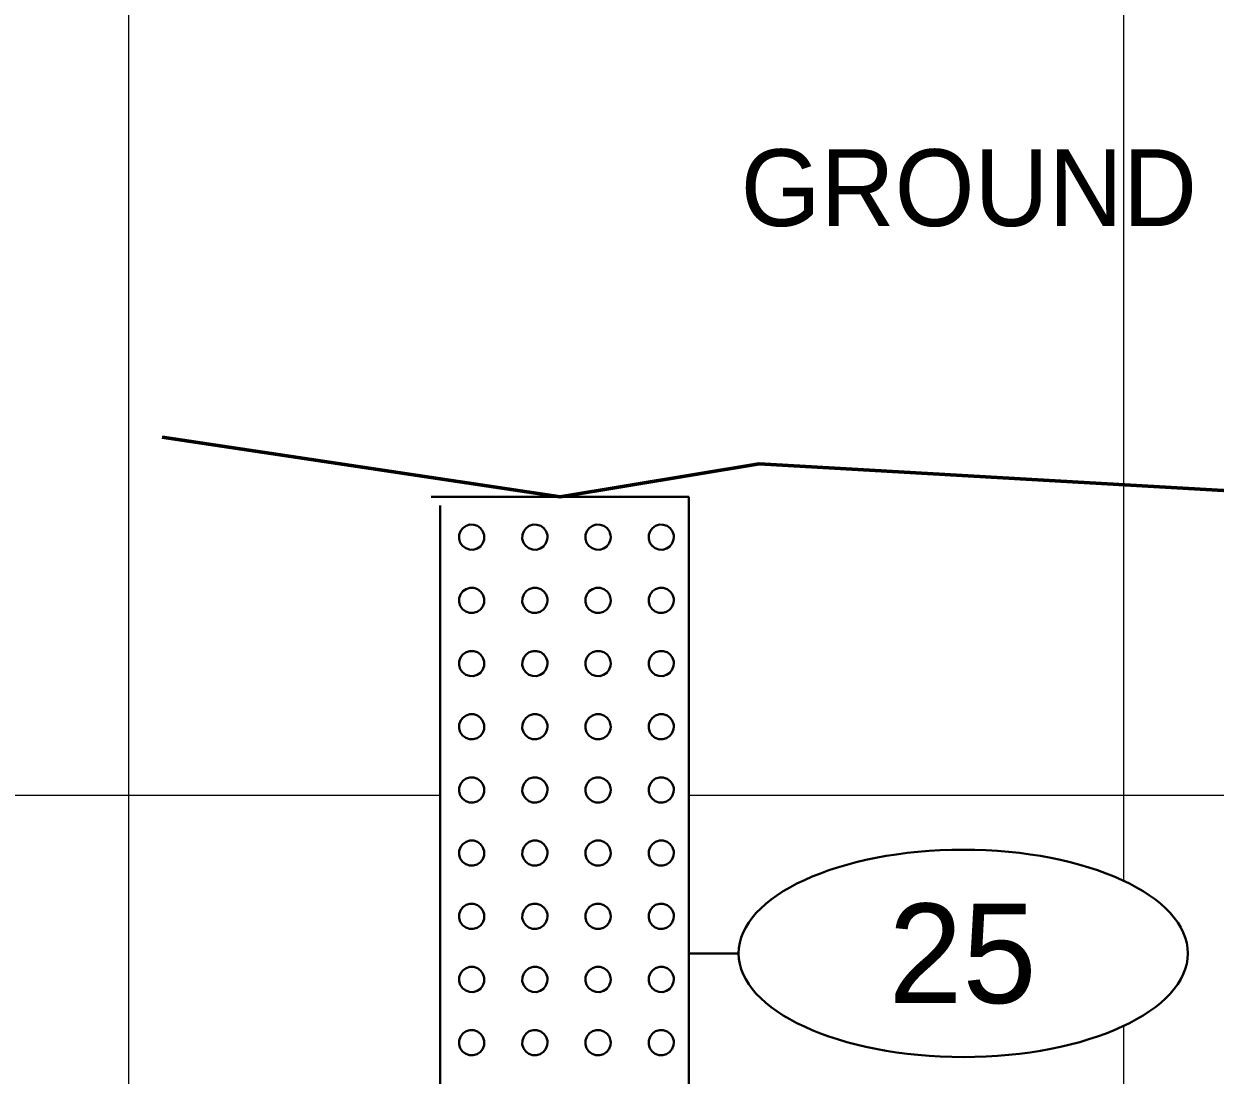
# Model space of a CAD drawing. Extents: x -76 to 974, y -1080 to -735.
# Drawn here: x 602.99 to 614.96, y -934.9 to -924.34 of the extents above; entities that cross this region are included whole.
import ezdxf
from ezdxf.enums import TextEntityAlignment as Align

# ---------------------------------------------------------------- set-up
doc = ezdxf.new("R2010")
doc.units = 0
doc.header["$LTSCALE"] = 0.36
doc.linetypes.add('LONG_DASHED', pattern=[7.5, 6, -1.5])
for name, color, linetype, lineweight in [('27', 7, 'Continuous', 40), ('28', 7, 'LONG_DASHED', 60), ('7', 7, 'Continuous', 13)]:
    doc.layers.add(name, color=color, linetype=linetype, lineweight=lineweight)

msp = doc.modelspace()

# ---------------------------------------------------------------- linework, layer by layer
at = {"layer": '27'}
for p, q in [((607.0849, -929.09), (609.6738, -929.09)), ((609.6738, -941.1789), (609.6738, -929.09)), ((607.1738, -929.1789), (607.1738, -941.1789)), ((610.1738, -933.6789), (609.6738, -933.6789))]:
    msp.add_line(p, q, dxfattribs=at)
for points in [[(607.6184, -929.4964), (607.6168, -929.4766), (607.6047, -929.439), (607.5815, -929.4069), (607.5497, -929.3835), (607.5121, -929.371), (607.4726, -929.3707), (607.4348, -929.3825), (607.4025, -929.4054), (607.3788, -929.437), (607.366, -929.4745), (607.3653, -929.514), (607.3768, -929.5518), (607.3994, -929.5843), (607.4309, -929.6083), (607.4682, -929.6214), (607.5077, -929.6225), (607.5457, -929.6113), (607.5784, -929.589), (607.6026, -929.5578), (607.6161, -929.5206)], [(608.2534, -929.4964), (608.2518, -929.4766), (608.2397, -929.439), (608.2165, -929.4069), (608.1847, -929.3835), (608.1471, -929.371), (608.1076, -929.3707), (608.0698, -929.3825), (608.0375, -929.4054), (608.0138, -929.437), (608.001, -929.4745), (608.0003, -929.514), (608.0118, -929.5518), (608.0344, -929.5843), (608.0659, -929.6083), (608.1032, -929.6214), (608.1427, -929.6225), (608.1807, -929.6113), (608.2134, -929.589), (608.2376, -929.5578), (608.2511, -929.5206)], [(608.8884, -929.4964), (608.8868, -929.4766), (608.8747, -929.439), (608.8515, -929.4069), (608.8197, -929.3835), (608.7821, -929.371), (608.7426, -929.3707), (608.7048, -929.3825), (608.6725, -929.4054), (608.6488, -929.437), (608.636, -929.4745), (608.6353, -929.514), (608.6468, -929.5518), (608.6694, -929.5843), (608.7009, -929.6083), (608.7382, -929.6214), (608.7777, -929.6225), (608.8157, -929.6113), (608.8484, -929.589), (608.8726, -929.5578), (608.8861, -929.5206)], [(609.5234, -929.4964), (609.5218, -929.4766), (609.5097, -929.439), (609.4865, -929.4069), (609.4547, -929.3835), (609.4171, -929.371), (609.3776, -929.3707), (609.3398, -929.3825), (609.3075, -929.4054), (609.2838, -929.437), (609.271, -929.4745), (609.2703, -929.514), (609.2818, -929.5518), (609.3044, -929.5843), (609.3359, -929.6083), (609.3732, -929.6214), (609.4127, -929.6225), (609.4507, -929.6113), (609.4834, -929.589), (609.5076, -929.5578), (609.5211, -929.5206)], [(607.6184, -930.1314), (607.6168, -930.1116), (607.6047, -930.074), (607.5815, -930.0419), (607.5497, -930.0185), (607.5121, -930.006), (607.4726, -930.0057), (607.4348, -930.0175), (607.4025, -930.0404), (607.3788, -930.072), (607.366, -930.1095), (607.3653, -930.149), (607.3768, -930.1868), (607.3994, -930.2193), (607.4309, -930.2433), (607.4682, -930.2564), (607.5077, -930.2575), (607.5457, -930.2463), (607.5784, -930.224), (607.6026, -930.1928), (607.6161, -930.1556)], [(608.2534, -930.1314), (608.2518, -930.1116), (608.2397, -930.074), (608.2165, -930.0419), (608.1847, -930.0185), (608.1471, -930.006), (608.1076, -930.0057), (608.0698, -930.0175), (608.0375, -930.0404), (608.0138, -930.072), (608.001, -930.1095), (608.0003, -930.149), (608.0118, -930.1868), (608.0344, -930.2193), (608.0659, -930.2433), (608.1032, -930.2564), (608.1427, -930.2575), (608.1807, -930.2463), (608.2134, -930.224), (608.2376, -930.1928), (608.2511, -930.1556)], [(608.8884, -930.1314), (608.8868, -930.1116), (608.8747, -930.074), (608.8515, -930.0419), (608.8197, -930.0185), (608.7821, -930.006), (608.7426, -930.0057), (608.7048, -930.0175), (608.6725, -930.0404), (608.6488, -930.072), (608.636, -930.1095), (608.6353, -930.149), (608.6468, -930.1868), (608.6694, -930.2193), (608.7009, -930.2433), (608.7382, -930.2564), (608.7777, -930.2575), (608.8157, -930.2463), (608.8484, -930.224), (608.8726, -930.1928), (608.8861, -930.1556)], [(609.5234, -930.1314), (609.5218, -930.1116), (609.5097, -930.074), (609.4865, -930.0419), (609.4547, -930.0185), (609.4171, -930.006), (609.3776, -930.0057), (609.3398, -930.0175), (609.3075, -930.0404), (609.2838, -930.072), (609.271, -930.1095), (609.2703, -930.149), (609.2818, -930.1868), (609.3044, -930.2193), (609.3359, -930.2433), (609.3732, -930.2564), (609.4127, -930.2575), (609.4507, -930.2463), (609.4834, -930.224), (609.5076, -930.1928), (609.5211, -930.1556)], [(607.6184, -930.7664), (607.6168, -930.7466), (607.6047, -930.709), (607.5815, -930.6769), (607.5497, -930.6535), (607.5121, -930.641), (607.4726, -930.6407), (607.4348, -930.6525), (607.4025, -930.6754), (607.3788, -930.707), (607.366, -930.7445), (607.3653, -930.784), (607.3768, -930.8218), (607.3994, -930.8543), (607.4309, -930.8783), (607.4682, -930.8914), (607.5077, -930.8925), (607.5457, -930.8813), (607.5784, -930.859), (607.6026, -930.8278), (607.6161, -930.7906)], [(608.2534, -930.7664), (608.2518, -930.7466), (608.2397, -930.709), (608.2165, -930.6769), (608.1847, -930.6535), (608.1471, -930.641), (608.1076, -930.6407), (608.0698, -930.6525), (608.0375, -930.6754), (608.0138, -930.707), (608.001, -930.7445), (608.0003, -930.784), (608.0118, -930.8218), (608.0344, -930.8543), (608.0659, -930.8783), (608.1032, -930.8914), (608.1427, -930.8925), (608.1807, -930.8813), (608.2134, -930.859), (608.2376, -930.8278), (608.2511, -930.7906)], [(608.8884, -930.7664), (608.8868, -930.7466), (608.8747, -930.709), (608.8515, -930.6769), (608.8197, -930.6535), (608.7821, -930.641), (608.7426, -930.6407), (608.7048, -930.6525), (608.6725, -930.6754), (608.6488, -930.707), (608.636, -930.7445), (608.6353, -930.784), (608.6468, -930.8218), (608.6694, -930.8543), (608.7009, -930.8783), (608.7382, -930.8914), (608.7777, -930.8925), (608.8157, -930.8813), (608.8484, -930.859), (608.8726, -930.8278), (608.8861, -930.7906)], [(609.5234, -930.7664), (609.5218, -930.7466), (609.5097, -930.709), (609.4865, -930.6769), (609.4547, -930.6535), (609.4171, -930.641), (609.3776, -930.6407), (609.3398, -930.6525), (609.3075, -930.6754), (609.2838, -930.707), (609.271, -930.7445), (609.2703, -930.784), (609.2818, -930.8218), (609.3044, -930.8543), (609.3359, -930.8783), (609.3732, -930.8914), (609.4127, -930.8925), (609.4507, -930.8813), (609.4834, -930.859), (609.5076, -930.8278), (609.5211, -930.7906)], [(607.6184, -931.4014), (607.6168, -931.3816), (607.6047, -931.344), (607.5815, -931.3119), (607.5497, -931.2885), (607.5121, -931.276), (607.4726, -931.2757), (607.4348, -931.2875), (607.4025, -931.3104), (607.3788, -931.342), (607.366, -931.3795), (607.3653, -931.419), (607.3768, -931.4568), (607.3994, -931.4893), (607.4309, -931.5133), (607.4682, -931.5264), (607.5077, -931.5275), (607.5457, -931.5163), (607.5784, -931.494), (607.6026, -931.4628), (607.6161, -931.4256)], [(608.2534, -931.4014), (608.2518, -931.3816), (608.2397, -931.344), (608.2165, -931.3119), (608.1847, -931.2885), (608.1471, -931.276), (608.1076, -931.2757), (608.0698, -931.2875), (608.0375, -931.3104), (608.0138, -931.342), (608.001, -931.3795), (608.0003, -931.419), (608.0118, -931.4568), (608.0344, -931.4893), (608.0659, -931.5133), (608.1032, -931.5264), (608.1427, -931.5275), (608.1807, -931.5163), (608.2134, -931.494), (608.2376, -931.4628), (608.2511, -931.4256)], [(608.8884, -931.4014), (608.8868, -931.3816), (608.8747, -931.344), (608.8515, -931.3119), (608.8197, -931.2885), (608.7821, -931.276), (608.7426, -931.2757), (608.7048, -931.2875), (608.6725, -931.3104), (608.6488, -931.342), (608.636, -931.3795), (608.6353, -931.419), (608.6468, -931.4568), (608.6694, -931.4893), (608.7009, -931.5133), (608.7382, -931.5264), (608.7777, -931.5275), (608.8157, -931.5163), (608.8484, -931.494), (608.8726, -931.4628), (608.8861, -931.4256)], [(609.5234, -931.4014), (609.5218, -931.3816), (609.5097, -931.344), (609.4865, -931.3119), (609.4547, -931.2885), (609.4171, -931.276), (609.3776, -931.2757), (609.3398, -931.2875), (609.3075, -931.3104), (609.2838, -931.342), (609.271, -931.3795), (609.2703, -931.419), (609.2818, -931.4568), (609.3044, -931.4893), (609.3359, -931.5133), (609.3732, -931.5264), (609.4127, -931.5275), (609.4507, -931.5163), (609.4834, -931.494), (609.5076, -931.4628), (609.5211, -931.4256)], [(607.6184, -932.0364), (607.6168, -932.0166), (607.6047, -931.979), (607.5815, -931.9469), (607.5497, -931.9235), (607.5121, -931.911), (607.4726, -931.9107), (607.4348, -931.9225), (607.4025, -931.9454), (607.3788, -931.977), (607.366, -932.0145), (607.3653, -932.054), (607.3768, -932.0918), (607.3994, -932.1243), (607.4309, -932.1483), (607.4682, -932.1614), (607.5077, -932.1625), (607.5457, -932.1513), (607.5784, -932.129), (607.6026, -932.0978), (607.6161, -932.0606)], [(608.2534, -932.0364), (608.2518, -932.0166), (608.2397, -931.979), (608.2165, -931.9469), (608.1847, -931.9235), (608.1471, -931.911), (608.1076, -931.9107), (608.0698, -931.9225), (608.0375, -931.9454), (608.0138, -931.977), (608.001, -932.0145), (608.0003, -932.054), (608.0118, -932.0918), (608.0344, -932.1243), (608.0659, -932.1483), (608.1032, -932.1614), (608.1427, -932.1625), (608.1807, -932.1513), (608.2134, -932.129), (608.2376, -932.0978), (608.2511, -932.0606)], [(608.8884, -932.0364), (608.8868, -932.0166), (608.8747, -931.979), (608.8515, -931.9469), (608.8197, -931.9235), (608.7821, -931.911), (608.7426, -931.9107), (608.7048, -931.9225), (608.6725, -931.9454), (608.6488, -931.977), (608.636, -932.0145), (608.6353, -932.054), (608.6468, -932.0918), (608.6694, -932.1243), (608.7009, -932.1483), (608.7382, -932.1614), (608.7777, -932.1625), (608.8157, -932.1513), (608.8484, -932.129), (608.8726, -932.0978), (608.8861, -932.0606)], [(609.5234, -932.0364), (609.5218, -932.0166), (609.5097, -931.979), (609.4865, -931.9469), (609.4547, -931.9235), (609.4171, -931.911), (609.3776, -931.9107), (609.3398, -931.9225), (609.3075, -931.9454), (609.2838, -931.977), (609.271, -932.0145), (609.2703, -932.054), (609.2818, -932.0918), (609.3044, -932.1243), (609.3359, -932.1483), (609.3732, -932.1614), (609.4127, -932.1625), (609.4507, -932.1513), (609.4834, -932.129), (609.5076, -932.0978), (609.5211, -932.0606)], [(607.6184, -932.6714), (607.6168, -932.6516), (607.6047, -932.614), (607.5815, -932.5819), (607.5497, -932.5585), (607.5121, -932.546), (607.4726, -932.5457), (607.4348, -932.5575), (607.4025, -932.5804), (607.3788, -932.612), (607.366, -932.6495), (607.3653, -932.689), (607.3768, -932.7268), (607.3994, -932.7593), (607.4309, -932.7833), (607.4682, -932.7964), (607.5077, -932.7975), (607.5457, -932.7863), (607.5784, -932.764), (607.6026, -932.7328), (607.6161, -932.6956)], [(608.2534, -932.6714), (608.2518, -932.6516), (608.2397, -932.614), (608.2165, -932.5819), (608.1847, -932.5585), (608.1471, -932.546), (608.1076, -932.5457), (608.0698, -932.5575), (608.0375, -932.5804), (608.0138, -932.612), (608.001, -932.6495), (608.0003, -932.689), (608.0118, -932.7268), (608.0344, -932.7593), (608.0659, -932.7833), (608.1032, -932.7964), (608.1427, -932.7975), (608.1807, -932.7863), (608.2134, -932.764), (608.2376, -932.7328), (608.2511, -932.6956)], [(608.8884, -932.6714), (608.8868, -932.6516), (608.8747, -932.614), (608.8515, -932.5819), (608.8197, -932.5585), (608.7821, -932.546), (608.7426, -932.5457), (608.7048, -932.5575), (608.6725, -932.5804), (608.6488, -932.612), (608.636, -932.6495), (608.6353, -932.689), (608.6468, -932.7268), (608.6694, -932.7593), (608.7009, -932.7833), (608.7382, -932.7964), (608.7777, -932.7975), (608.8157, -932.7863), (608.8484, -932.764), (608.8726, -932.7328), (608.8861, -932.6956)], [(609.5234, -932.6714), (609.5218, -932.6516), (609.5097, -932.614), (609.4865, -932.5819), (609.4547, -932.5585), (609.4171, -932.546), (609.3776, -932.5457), (609.3398, -932.5575), (609.3075, -932.5804), (609.2838, -932.612), (609.271, -932.6495), (609.2703, -932.689), (609.2818, -932.7268), (609.3044, -932.7593), (609.3359, -932.7833), (609.3732, -932.7964), (609.4127, -932.7975), (609.4507, -932.7863), (609.4834, -932.764), (609.5076, -932.7328), (609.5211, -932.6956)], [(607.6184, -933.3064), (607.6168, -933.2866), (607.6047, -933.249), (607.5815, -933.2169), (607.5497, -933.1935), (607.5121, -933.181), (607.4726, -933.1807), (607.4348, -933.1925), (607.4025, -933.2154), (607.3788, -933.247), (607.366, -933.2845), (607.3653, -933.324), (607.3768, -933.3618), (607.3994, -933.3943), (607.4309, -933.4183), (607.4682, -933.4314), (607.5077, -933.4325), (607.5457, -933.4213), (607.5784, -933.399), (607.6026, -933.3678), (607.6161, -933.3306)], [(608.2534, -933.3064), (608.2518, -933.2866), (608.2397, -933.249), (608.2165, -933.2169), (608.1847, -933.1935), (608.1471, -933.181), (608.1076, -933.1807), (608.0698, -933.1925), (608.0375, -933.2154), (608.0138, -933.247), (608.001, -933.2845), (608.0003, -933.324), (608.0118, -933.3618), (608.0344, -933.3943), (608.0659, -933.4183), (608.1032, -933.4314), (608.1427, -933.4325), (608.1807, -933.4213), (608.2134, -933.399), (608.2376, -933.3678), (608.2511, -933.3306)], [(608.8884, -933.3064), (608.8868, -933.2866), (608.8747, -933.249), (608.8515, -933.2169), (608.8197, -933.1935), (608.7821, -933.181), (608.7426, -933.1807), (608.7048, -933.1925), (608.6725, -933.2154), (608.6488, -933.247), (608.636, -933.2845), (608.6353, -933.324), (608.6468, -933.3618), (608.6694, -933.3943), (608.7009, -933.4183), (608.7382, -933.4314), (608.7777, -933.4325), (608.8157, -933.4213), (608.8484, -933.399), (608.8726, -933.3678), (608.8861, -933.3306)], [(609.5234, -933.3064), (609.5218, -933.2866), (609.5097, -933.249), (609.4865, -933.2169), (609.4547, -933.1935), (609.4171, -933.181), (609.3776, -933.1807), (609.3398, -933.1925), (609.3075, -933.2154), (609.2838, -933.247), (609.271, -933.2845), (609.2703, -933.324), (609.2818, -933.3618), (609.3044, -933.3943), (609.3359, -933.4183), (609.3732, -933.4314), (609.4127, -933.4325), (609.4507, -933.4213), (609.4834, -933.399), (609.5076, -933.3678), (609.5211, -933.3306)], [(607.6184, -933.9414), (607.6168, -933.9216), (607.6047, -933.884), (607.5815, -933.8519), (607.5497, -933.8285), (607.5121, -933.816), (607.4726, -933.8157), (607.4348, -933.8275), (607.4025, -933.8504), (607.3788, -933.882), (607.366, -933.9195), (607.3653, -933.959), (607.3768, -933.9968), (607.3994, -934.0293), (607.4309, -934.0533), (607.4682, -934.0664), (607.5077, -934.0675), (607.5457, -934.0563), (607.5784, -934.034), (607.6026, -934.0028), (607.6161, -933.9656)], [(608.2534, -933.9414), (608.2518, -933.9216), (608.2397, -933.884), (608.2165, -933.8519), (608.1847, -933.8285), (608.1471, -933.816), (608.1076, -933.8157), (608.0698, -933.8275), (608.0375, -933.8504), (608.0138, -933.882), (608.001, -933.9195), (608.0003, -933.959), (608.0118, -933.9968), (608.0344, -934.0293), (608.0659, -934.0533), (608.1032, -934.0664), (608.1427, -934.0675), (608.1807, -934.0563), (608.2134, -934.034), (608.2376, -934.0028), (608.2511, -933.9656)], [(608.8884, -933.9414), (608.8868, -933.9216), (608.8747, -933.884), (608.8515, -933.8519), (608.8197, -933.8285), (608.7821, -933.816), (608.7426, -933.8157), (608.7048, -933.8275), (608.6725, -933.8504), (608.6488, -933.882), (608.636, -933.9195), (608.6353, -933.959), (608.6468, -933.9968), (608.6694, -934.0293), (608.7009, -934.0533), (608.7382, -934.0664), (608.7777, -934.0675), (608.8157, -934.0563), (608.8484, -934.034), (608.8726, -934.0028), (608.8861, -933.9656)], [(609.5234, -933.9414), (609.5218, -933.9216), (609.5097, -933.884), (609.4865, -933.8519), (609.4547, -933.8285), (609.4171, -933.816), (609.3776, -933.8157), (609.3398, -933.8275), (609.3075, -933.8504), (609.2838, -933.882), (609.271, -933.9195), (609.2703, -933.959), (609.2818, -933.9968), (609.3044, -934.0293), (609.3359, -934.0533), (609.3732, -934.0664), (609.4127, -934.0675), (609.4507, -934.0563), (609.4834, -934.034), (609.5076, -934.0028), (609.5211, -933.9656)], [(607.6184, -934.5764), (607.6168, -934.5566), (607.6047, -934.519), (607.5815, -934.4869), (607.5497, -934.4635), (607.5121, -934.451), (607.4726, -934.4507), (607.4348, -934.4625), (607.4025, -934.4854), (607.3788, -934.517), (607.366, -934.5545), (607.3653, -934.594), (607.3768, -934.6318), (607.3994, -934.6643), (607.4309, -934.6883), (607.4682, -934.7014), (607.5077, -934.7025), (607.5457, -934.6913), (607.5784, -934.669), (607.6026, -934.6378), (607.6161, -934.6006)], [(608.2534, -934.5764), (608.2518, -934.5566), (608.2397, -934.519), (608.2165, -934.4869), (608.1847, -934.4635), (608.1471, -934.451), (608.1076, -934.4507), (608.0698, -934.4625), (608.0375, -934.4854), (608.0138, -934.517), (608.001, -934.5545), (608.0003, -934.594), (608.0118, -934.6318), (608.0344, -934.6643), (608.0659, -934.6883), (608.1032, -934.7014), (608.1427, -934.7025), (608.1807, -934.6913), (608.2134, -934.669), (608.2376, -934.6378), (608.2511, -934.6006)], [(608.8884, -934.5764), (608.8868, -934.5566), (608.8747, -934.519), (608.8515, -934.4869), (608.8197, -934.4635), (608.7821, -934.451), (608.7426, -934.4507), (608.7048, -934.4625), (608.6725, -934.4854), (608.6488, -934.517), (608.636, -934.5545), (608.6353, -934.594), (608.6468, -934.6318), (608.6694, -934.6643), (608.7009, -934.6883), (608.7382, -934.7014), (608.7777, -934.7025), (608.8157, -934.6913), (608.8484, -934.669), (608.8726, -934.6378), (608.8861, -934.6006)], [(609.5234, -934.5764), (609.5218, -934.5566), (609.5097, -934.519), (609.4865, -934.4869), (609.4547, -934.4635), (609.4171, -934.451), (609.3776, -934.4507), (609.3398, -934.4625), (609.3075, -934.4854), (609.2838, -934.517), (609.271, -934.5545), (609.2703, -934.594), (609.2818, -934.6318), (609.3044, -934.6643), (609.3359, -934.6883), (609.3732, -934.7014), (609.4127, -934.7025), (609.4507, -934.6913), (609.4834, -934.669), (609.5076, -934.6378), (609.5211, -934.6006)]]:
    msp.add_lwpolyline(points, close=True, dxfattribs=at)
msp.add_ellipse((612.4312, -933.6789), major_axis=(2.2574, 0), ratio=0.461538, dxfattribs=at)
at = {"layer": '28', "linetype": 'Continuous'}
msp.add_lwpolyline([(604.3793, -928.49), (608.3794, -929.09), (610.3793, -928.76), (617.3793, -929.16), (619.3793, -928.73), (622.2126, -927.25), (625.3793, -926.94), (625.3793, -927.54), (655.546, -925.77), (655.546, -925.28), (663.3793, -925.81), (664.7963, -925.6789), (667.2963, -925.6789), (669.0459, -926.34)], dxfattribs=at)
at = {"layer": '7'}
for p, q in [((604.0463, -1033.3123), (604.0463, -895.7205)), ((614.0463, -932.951), (614.0463, -895.7205)), ((587.4376, -932.09), (607.1738, -932.09)), ((609.6738, -932.09), (664.7963, -932.09)), ((614.0463, -937.951), (614.0463, -934.4068))]:
    msp.add_line(p, q, dxfattribs=at)

# ---------------------------------------------------------------- texts
at = {"layer": '27'}
for s, height, p in [('GROUND SURFACE', 0.7717, (615.0961, -926.37)), ('25', 1, (612.4238, -934.1789))]:
    msp.add_text(s, height=height, dxfattribs=at).set_placement(p, align=Align.CENTER)

doc.saveas('drawing.dxf')
